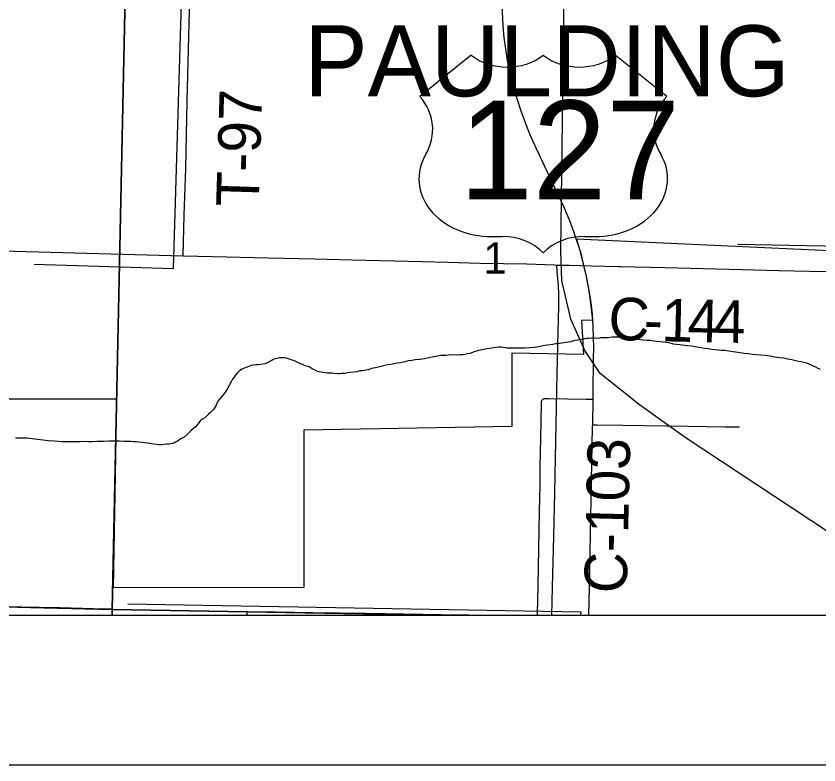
# Model space of a CAD drawing. Extents: x 2.4 to 73.1, y 4.5 to 25.6.
# Drawn here: x 42.393 to 42.928, y 18.005 to 18.505 of the extents above; entities that cross this region are included whole.
import ezdxf

# ---------------------------------------------------------------- set-up
doc = ezdxf.new("R2010")
doc.units = 0
for name, color, linetype in [('GM_X_City_Street', 7, 'Continuous'), ('GM_X_Corporation_Text', 7, 'Continuous'), ('GM_X_County_Road', 7, 'Continuous'), ('GM_X_County_Road_Text', 7, 'Continuous'), ('GM_X_Interchange_Ramps', 7, 'Continuous'), ('GM_X_Minor_River', 7, 'Continuous'), ('GM_X_Rail_Line', 7, 'Continuous'), ('GM_X_Section_Text', 7, 'Continuous'), ('GM_X_State_Route', 7, 'Continuous'), ('GM_X_Township_Road', 7, 'Continuous'), ('GM_X_Township_Road_Text', 7, 'Continuous'), ('GM_X_US_Location', 7, 'Continuous'), ('GM_X_US_Route', 7, 'Continuous'), ('GM_X_US_Shield', 7, 'Continuous'), ('SH_Cut_Line', 7, 'Continuous'), ('SH_Data', 7, 'Continuous')]:
    doc.layers.add(name, color=color, linetype=linetype)

msp = doc.modelspace()

# ---------------------------------------------------------------- linework, layer by layer
at = {"layer": 'GM_X_City_Street'}
msp.add_line((42.67657, 18.10511), (42.67658, 18.10537), dxfattribs=at)
for points in [[(42.77734, 18.23196), (42.78043, 18.23191), (42.79744, 18.23165), (42.84074, 18.23099), (42.86549, 18.23066), (42.87167, 18.23069), (42.87538, 18.23072)], [(42.54694, 18.10511), (42.54695, 18.10567), (42.54697, 18.1074)]]:
    msp.add_lwpolyline(points, dxfattribs=at)
at = {"layer": 'GM_X_County_Road'}
msp.add_line((42.75191, 18.33857), (42.75342, 18.33852), dxfattribs=at)
for points in [[(42.96452, 18.34675), (42.76651, 18.3557), (42.76798, 18.35108), (42.76882, 18.34843), (42.76936, 18.3465), (42.7711, 18.33937), (42.77284, 18.33205), (42.77463, 18.32283), (42.77608, 18.31355), (42.77698, 18.30578), (42.77726, 18.30175), (42.7699, 18.30152), (42.77132, 18.27885), (42.72339, 18.27965), (42.72343, 18.23081), (42.58456, 18.22838), (42.58456, 18.12349), (42.45771, 18.12326), (42.45988, 18.24902), (42.38107, 18.24919)], [(42.25107, 18.35168), (42.38339, 18.34807), (42.50407, 18.34466)], [(42.50407, 18.34466), (42.52366, 18.34433), (42.56094, 18.34337), (42.592, 18.34263), (42.61685, 18.34196), (42.66345, 18.34084), (42.68054, 18.34045), (42.70228, 18.33983), (42.73335, 18.33924), (42.75191, 18.33857)], [(42.7502, 18.10511), (42.75084, 18.13262), (42.7514, 18.15744), (42.75205, 18.18693), (42.75279, 18.22107), (42.75372, 18.26609), (42.7544, 18.29403), (42.75484, 18.31109), (42.75483, 18.31883), (42.75454, 18.32501), (42.7541, 18.32962), (42.75361, 18.33422), (42.75342, 18.33852)], [(42.75342, 18.33852), (42.75664, 18.33849), (42.76151, 18.33839)], [(42.76151, 18.33839), (42.76184, 18.33838), (42.77608, 18.33807), (42.79467, 18.33766), (42.7951, 18.33764)], [(42.7951, 18.33764), (42.79595, 18.3376), (42.82553, 18.33681), (42.87689, 18.33548), (42.9018, 18.33496), (42.92204, 18.33455), (42.95785, 18.33382), (42.97187, 18.33352), (43.00143, 18.33275), (43.0065, 18.33272)], [(42.24554, 18.11389), (42.24639, 18.11386), (42.27597, 18.11306), (42.32733, 18.11173), (42.35225, 18.11121), (42.37248, 18.1108), (42.40829, 18.11007), (42.42231, 18.10978), (42.45188, 18.109), (42.45694, 18.10897)], [(42.37237, 18.11108), (42.40817, 18.11035), (42.42219, 18.11005), (42.45176, 18.10928), (42.45682, 18.10925), (42.45674, 18.10511), (42.98486, 18.10511)], [(42.45694, 18.10897), (42.4694, 18.10877), (42.48806, 18.10828), (42.54697, 18.1074)], [(42.54697, 18.1074), (42.55494, 18.10728), (42.56582, 18.10717), (42.59071, 18.10686), (42.62649, 18.10629), (42.67658, 18.10537)], [(42.67658, 18.10537), (42.68092, 18.10529), (42.69492, 18.10515), (42.69707, 18.10511)]]:
    msp.add_lwpolyline(points, dxfattribs=at)
at = {"layer": 'GM_X_Interchange_Ramps'}
msp.add_lwpolyline([(42.95913, 18.61198), (42.92048, 18.61288), (42.88945, 18.61363), (42.81357, 18.61502), (42.75623, 18.61636), (42.72373, 18.61708), (42.71871, 18.61719), (42.68277, 18.61798), (42.62995, 18.61933), (42.59265, 18.61999), (42.5678, 18.62085), (42.46526, 18.62318), (42.40001, 18.62497), (42.3565, 18.62589), (42.30523, 18.62715), (42.27105, 18.6279), (42.21201, 18.62933), (42.14676, 18.63094), (42.06286, 18.63312), (41.99761, 18.63498), (41.96672, 18.63587), (41.95853, 18.63614), (41.95853, 18.10511), (42.9588, 18.10511)], dxfattribs=at)
at = {"layer": 'GM_X_Minor_River'}
for points in [[(42.40468, 18.3391), (42.49776, 18.33625), (42.50547, 18.59506)], [(42.87389, 18.35243), (42.98962, 18.35018), (43.24215, 18.35279), (43.27012, 18.3117), (43.3308, 18.31317), (43.37769, 18.28494), (43.4272, 18.2973), (43.45546, 18.3109), (43.47006, 18.31544)], [(42.84088, 18.28467), (42.83879, 18.2849), (42.8369, 18.28514), (42.83519, 18.28536), (42.8333, 18.2856), (42.83121, 18.28583), (42.82894, 18.28645), (42.82667, 18.28689), (42.8244, 18.28713), (42.8225, 18.28736), (42.81984, 18.28761), (42.81795, 18.28784), (42.81587, 18.28827), (42.8134, 18.28832), (42.81074, 18.28838), (42.80486, 18.28927), (42.80297, 18.28951), (42.80108, 18.28993), (42.7988, 18.29017), (42.79538, 18.29044), (42.79273, 18.2905), (42.79025, 18.29036), (42.78777, 18.29004), (42.7853, 18.2899), (42.78283, 18.28996), (42.78092, 18.28962), (42.77883, 18.28967), (42.77674, 18.28972), (42.77483, 18.28957), (42.77331, 18.2896), (42.77198, 18.28925), (42.77045, 18.28891), (42.76892, 18.28856), (42.7672, 18.28841), (42.76549, 18.28826), (42.76454, 18.28809), (42.763, 18.28737), (42.76109, 18.28703), (42.75384, 18.28605), (42.75251, 18.28589), (42.75079, 18.28555), (42.74889, 18.2854), (42.74679, 18.28507), (42.74431, 18.28456), (42.74144, 18.28405), (42.73839, 18.28355), (42.73515, 18.28324), (42.73211, 18.28312), (42.72888, 18.28319), (42.72678, 18.28305), (42.72488, 18.28309), (42.72355, 18.28312), (42.72241, 18.28315), (42.72127, 18.28318), (42.72013, 18.2832), (42.71918, 18.28322), (42.71767, 18.28364), (42.71653, 18.28366), (42.71463, 18.2837), (42.71273, 18.28356), (42.71005, 18.28305), (42.70681, 18.28255), (42.70376, 18.28205), (42.70108, 18.28154), (42.69821, 18.28065), (42.69534, 18.27958), (42.69285, 18.27907), (42.69095, 18.27873), (42.68866, 18.27859), (42.68619, 18.27846), (42.6822, 18.27854), (42.67953, 18.27822), (42.6761, 18.27811), (42.67267, 18.27762), (42.66885, 18.27695), (42.66522, 18.27608), (42.66198, 18.27558), (42.65893, 18.27527), (42.65664, 18.27494), (42.65435, 18.27461), (42.65206, 18.2739), (42.64919, 18.2734), (42.64691, 18.27307), (42.64481, 18.27274), (42.64271, 18.27221), (42.6408, 18.27188), (42.6387, 18.27154), (42.63239, 18.26998), (42.62991, 18.26946), (42.6278, 18.26875), (42.62608, 18.26841), (42.62379, 18.26808), (42.62208, 18.26793), (42.62016, 18.2674), (42.61788, 18.26707), (42.61502, 18.26676), (42.61196, 18.26626), (42.60968, 18.26612), (42.60835, 18.26596), (42.6074, 18.26598), (42.60493, 18.26622)], [(42.9293, 18.26881), (42.92742, 18.26981), (42.92573, 18.2706), (42.92404, 18.2714), (42.92272, 18.272), (42.9214, 18.2726), (42.91989, 18.27301), (42.91819, 18.27343), (42.91611, 18.27405), (42.91365, 18.27448), (42.91025, 18.27532), (42.90741, 18.27576), (42.90476, 18.27639), (42.90172, 18.27665), (42.89869, 18.2771), (42.89547, 18.27774), (42.89244, 18.27819), (42.88941, 18.27845), (42.88656, 18.2787), (42.8839, 18.27895), (42.88106, 18.27921), (42.87841, 18.27964), (42.87423, 18.28012), (42.87101, 18.28057), (42.86817, 18.28101), (42.86552, 18.28145), (42.86324, 18.2815), (42.86115, 18.28174), (42.85907, 18.28198), (42.85679, 18.28222), (42.85433, 18.28266), (42.85187, 18.2829), (42.8494, 18.28334), (42.84581, 18.28399), (42.84316, 18.28443), (42.84088, 18.28467)], [(42.60493, 18.26622), (42.60341, 18.26645), (42.60189, 18.26648), (42.60019, 18.26652), (42.59866, 18.26655), (42.59734, 18.26677), (42.5962, 18.26699), (42.59488, 18.26721), (42.59337, 18.26781), (42.59187, 18.26861), (42.59017, 18.26941), (42.5883, 18.27059), (42.58566, 18.27141), (42.58377, 18.27221), (42.58208, 18.27282), (42.58076, 18.27361), (42.57926, 18.27421), (42.57775, 18.27481), (42.57624, 18.27542), (42.57454, 18.27602), (42.57303, 18.27644), (42.5719, 18.27665), (42.57057, 18.27668), (42.56847, 18.27654), (42.56675, 18.2762), (42.56465, 18.27568), (42.56292, 18.27458), (42.55888, 18.27258), (42.5543, 18.27192), (42.55259, 18.27196), (42.55088, 18.27181), (42.54954, 18.27146), (42.54801, 18.27092), (42.5434, 18.26913), (42.54147, 18.26765), (42.54031, 18.26673), (42.53894, 18.26486), (42.53815, 18.26374), (42.53717, 18.26243), (42.53638, 18.26112), (42.53518, 18.25867), (42.5336, 18.25586), (42.53183, 18.25305), (42.52987, 18.25082), (42.52851, 18.24914), (42.52733, 18.24764), (42.52613, 18.24501), (42.52455, 18.24239), (42.52261, 18.24034), (42.52106, 18.23905), (42.51989, 18.23794), (42.51872, 18.23663), (42.51699, 18.23572), (42.51583, 18.2348), (42.51466, 18.2333), (42.5125, 18.23069), (42.5096, 18.2281), (42.50688, 18.2255), (42.50475, 18.22384), (42.50263, 18.22256), (42.50128, 18.22164), (42.50031, 18.22109), (42.49916, 18.22036), (42.498, 18.21981), (42.49704, 18.21945), (42.4959, 18.21929), (42.49457, 18.21913), (42.49304, 18.21897), (42.49133, 18.21882), (42.48942, 18.21868), (42.4879, 18.21871), (42.48298, 18.21939), (42.48184, 18.21942), (42.4807, 18.21963), (42.47861, 18.21987), (42.47691, 18.2201), (42.47482, 18.22033), (42.47293, 18.22057), (42.47122, 18.2206), (42.46932, 18.22084), (42.46704, 18.22089), (42.46457, 18.22094), (42.46172, 18.22101), (42.4583, 18.22108), (42.45469, 18.22097), (42.45107, 18.22087), (42.44651, 18.22078), (42.44346, 18.22066), (42.44099, 18.22071), (42.43814, 18.22078), (42.4351, 18.22065), (42.43186, 18.22054), (42.42882, 18.22061), (42.42597, 18.22067), (42.42331, 18.22054), (42.42103, 18.22078), (42.41838, 18.22103), (42.4142, 18.22131), (42.41079, 18.22177), (42.407, 18.22224), (42.4034, 18.2227)], [(42.4034, 18.2227), (42.40017, 18.22296), (42.39751, 18.22302), (42.39561, 18.22306), (42.39409, 18.22309), (42.39238, 18.22313)], [(42.46719, 18.11262), (42.76934, 18.10732), (42.76925, 18.10511)]]:
    msp.add_lwpolyline(points, dxfattribs=at)
at = {"layer": 'GM_X_Rail_Line'}
msp.add_lwpolyline([(43.01855, 18.10511), (42.83913, 18.22345), (42.80849, 18.24526), (42.78238, 18.26621), (42.77203, 18.28161), (42.76271, 18.30245), (42.75675, 18.32817), (42.75613, 18.34789), (42.75806, 18.50453), (42.76888, 19.00558), (42.78123, 19.50342), (42.79078, 19.71525)], dxfattribs=at)
at = {"layer": 'GM_X_State_Route'}
msp.add_line((42.77734, 18.23196), (42.77761, 18.24898), dxfattribs=at)
for points in [[(42.76663, 18.35542), (42.7648, 18.36072), (42.76206, 18.36798), (42.75844, 18.37655), (42.75258, 18.38924), (42.73997, 18.41596), (42.73553, 18.42591), (42.73199, 18.43456), (42.72934, 18.44188), (42.72697, 18.4493), (42.72443, 18.45829), (42.72219, 18.46737), (42.72061, 18.47499), (42.71931, 18.48268), (42.71831, 18.4904), (42.71759, 18.49816), (42.71709, 18.50749), (42.7169, 18.51683), (42.717, 18.53705), (42.71754, 18.56037), (42.71883, 18.61692)], [(42.77738, 18.30147), (42.7771, 18.3055), (42.7762, 18.31327), (42.77475, 18.32256), (42.77296, 18.33178), (42.77122, 18.3391), (42.76948, 18.34622), (42.76894, 18.34815), (42.7681, 18.35081), (42.76663, 18.35542)], [(42.77761, 18.24898), (42.77772, 18.26326), (42.77785, 18.26605), (42.77798, 18.27638), (42.778, 18.2835), (42.77788, 18.28988), (42.77764, 18.2977), (42.77738, 18.30147)], [(42.77478, 18.10511), (42.77499, 18.11418), (42.77541, 18.1344), (42.77591, 18.15928), (42.77631, 18.18262), (42.77732, 18.23084), (42.77734, 18.23196)]]:
    msp.add_lwpolyline(points, dxfattribs=at)
at = {"layer": 'GM_X_Township_Road'}
msp.add_line((42.75191, 18.33857), (42.75342, 18.33852), dxfattribs=at)
for points in [[(42.50407, 18.34466), (42.50493, 18.37187), (42.50588, 18.40294), (42.50695, 18.44799), (42.50927, 18.54276), (42.5102, 18.59248), (42.51066, 18.60957), (42.51207, 18.65617), (42.5128, 18.68258), (42.51428, 18.73229), (42.51512, 18.76024), (42.51627, 18.79752), (42.51803, 18.8519), (42.51794, 18.85359), (42.51766, 18.85496), (42.51727, 18.85688), (42.51639, 18.85934)], [(42.25107, 18.35168), (42.38339, 18.34807), (42.50407, 18.34466)], [(42.50407, 18.34466), (42.52366, 18.34433), (42.56094, 18.34337), (42.592, 18.34263), (42.61685, 18.34196), (42.66345, 18.34084), (42.68054, 18.34045), (42.70228, 18.33983), (42.73335, 18.33924), (42.75191, 18.33857)], [(42.75342, 18.33852), (42.75664, 18.33849), (42.76151, 18.33839)], [(42.76151, 18.33839), (42.76184, 18.33838), (42.77608, 18.33807), (42.79467, 18.33766), (42.7951, 18.33764)], [(42.7951, 18.33764), (42.79595, 18.3376), (42.82553, 18.33681), (42.87689, 18.33548), (42.9018, 18.33496), (42.92204, 18.33455), (42.95785, 18.33382), (42.97187, 18.33352), (43.00143, 18.33275), (43.0065, 18.33272)], [(42.7406, 18.10511), (42.74061, 18.10614), (42.74092, 18.12438), (42.74183, 18.17438), (42.74222, 18.19156), (42.74234, 18.20407), (42.74269, 18.22281), (42.74315, 18.24621), (42.74322, 18.24743), (42.74334, 18.24807), (42.74368, 18.24872)], [(42.74368, 18.24872), (42.74406, 18.24906), (42.74455, 18.24937), (42.74508, 18.24952), (42.74577, 18.24962), (42.74833, 18.24961), (42.76061, 18.24926), (42.77289, 18.24906), (42.77761, 18.24898)], [(42.24554, 18.11389), (42.24639, 18.11386), (42.27597, 18.11306), (42.32733, 18.11173), (42.35225, 18.11121), (42.37248, 18.1108), (42.40829, 18.11007), (42.42231, 18.10978), (42.45188, 18.109), (42.45694, 18.10897)], [(42.45694, 18.10897), (42.4694, 18.10877), (42.48806, 18.10828), (42.54697, 18.1074)], [(42.54697, 18.1074), (42.55494, 18.10728), (42.56582, 18.10717), (42.59071, 18.10686), (42.62649, 18.10629), (42.67658, 18.10537)], [(42.67658, 18.10537), (42.68092, 18.10529), (42.69492, 18.10515), (42.69707, 18.10511)]]:
    msp.add_lwpolyline(points, dxfattribs=at)
at = {"layer": 'GM_X_US_Route'}
msp.add_line((42.77734, 18.23196), (42.77761, 18.24898), dxfattribs=at)
for points in [[(42.76663, 18.35542), (42.7648, 18.36072), (42.76206, 18.36798), (42.75844, 18.37655), (42.75258, 18.38924), (42.73997, 18.41596), (42.73553, 18.42591), (42.73199, 18.43456), (42.72934, 18.44188), (42.72697, 18.4493), (42.72443, 18.45829), (42.72219, 18.46737), (42.72061, 18.47499), (42.71931, 18.48268), (42.71831, 18.4904), (42.71759, 18.49816), (42.71709, 18.50749), (42.7169, 18.51683), (42.717, 18.53705), (42.71754, 18.56037), (42.71883, 18.61692)], [(42.77738, 18.30147), (42.7771, 18.3055), (42.7762, 18.31327), (42.77475, 18.32256), (42.77296, 18.33178), (42.77122, 18.3391), (42.76948, 18.34622), (42.76894, 18.34815), (42.7681, 18.35081), (42.76663, 18.35542)], [(42.77761, 18.24898), (42.77772, 18.26326), (42.77785, 18.26605), (42.77798, 18.27638), (42.778, 18.2835), (42.77788, 18.28988), (42.77764, 18.2977), (42.77738, 18.30147)], [(42.77478, 18.10511), (42.77499, 18.11418), (42.77541, 18.1344), (42.77591, 18.15928), (42.77631, 18.18262), (42.77732, 18.23084), (42.77734, 18.23196)]]:
    msp.add_lwpolyline(points, dxfattribs=at)
at = {"layer": 'GM_X_US_Shield'}
for p, q in [((42.69628, 18.47847), (42.66195, 18.45101)), ((42.82675, 18.45101), (42.79241, 18.47847)), ((42.71002, 18.35762), (42.71688, 18.35762)), ((42.77181, 18.35762), (42.77868, 18.35762))]:
    msp.add_line(p, q, dxfattribs=at)
for points in [[(41.95853, 18.29332), (41.95853, 18.12103), (42.45688, 18.10871), (42.46769, 18.62316), (41.96825, 18.63571)], [(42.67585, 18.10511), (42.95709, 18.10511), (42.96961, 18.61131), (42.46769, 18.62316), (42.45688, 18.10871)], [(41.95853, 18.12103), (41.95853, 18.10511), (42.45682, 18.10511), (42.45688, 18.10871)], [(42.45682, 18.10511), (42.67585, 18.10511), (42.45688, 18.10871)]]:
    msp.add_lwpolyline(points, close=True, dxfattribs=at)
for centre, major_axis, start_param, end_param in [((42.72032, 18.49809), (-0.03433, 0), 0.795399, 2.346194), ((42.76838, 18.49809), (-0.03433, 0), 0.795399, 2.346194), ((42.62258, 18.42895), (0.04807, 0), 5.838949, 6.894067), ((42.86612, 18.42895), (-0.04807, 0), 5.672304, 6.727422), ((42.70948, 18.39607), (0.04807, 0), 2.702327, 4.723529), ((42.77922, 18.39607), (-0.04807, 0), 1.559657, 3.580859), ((42.71688, 18.33016), (-0.03433, 0), 3.785094, 4.712389), ((42.77181, 18.33016), (-0.03433, 0), 4.712389, 5.639684)]:
    msp.add_ellipse(centre, major_axis=major_axis, ratio=0.8, start_param=start_param, end_param=end_param, dxfattribs=at)
at = {"layer": 'SH_Cut_Line'}
msp.add_lwpolyline([(41.95853, 21.67404), (41.95853, 18.10511), (48.75853, 18.10511), (48.75853, 20.021)], dxfattribs=at)
at = {"layer": 'SH_Data'}
for p, q in [((41.95853, 18.10511), (48.75853, 18.10511)), ((41.85853, 18.00511), (48.85853, 18.00511))]:
    msp.add_line(p, q, dxfattribs=at)

# ---------------------------------------------------------------- texts
at = {"layer": 'GM_X_Corporation_Text'}
msp.add_text('PAULDING', height=0.047348, rotation=0, dxfattribs=at).set_placement((42.58501, 18.45107))
at = {"layer": 'GM_X_County_Road_Text'}
for s, height, rotation, p in [('C', 0.02841, 357.9114, (42.78743, 18.28882)), ('1', 0.02841, 358.7842, (42.82288, 18.28769)), ('4', 0.02841, 358.8315, (42.84041, 18.28732)), ('4', 0.02841, 358.8334, (42.8579, 18.28696)), ('-', 0.02841, 358.692, (42.81117, 18.28796)), ('C-103', 0.028409, 88.6229, (42.8, 18.11938))]:
    msp.add_text(s, height=height, rotation=rotation, dxfattribs=at).set_placement(p)
at = {"layer": 'GM_X_Section_Text'}
msp.add_text('1', height=0.02093, rotation=0, dxfattribs=at).set_placement((42.70443, 18.33283))
at = {"layer": 'GM_X_Township_Road_Text'}
msp.add_text('T-97', height=0.028409, rotation=88.2319, dxfattribs=at).set_placement((42.55452, 18.37717))
at = {"layer": 'GM_X_US_Location'}
for s, p in [('0', (42.7444, 18.41525)), ('/', (42.74441, 18.41525))]:
    msp.add_text(s, height=0.0000947, dxfattribs=at).set_placement(p)
msp.add_text('127', height=0.0000947, rotation=0, dxfattribs=at).set_placement((42.71527, 18.39565))
at = {"layer": 'GM_X_US_Shield'}
msp.add_text('127', height=0.065918, dxfattribs=at).set_placement((42.6884, 18.38234))

doc.saveas('drawing.dxf')
